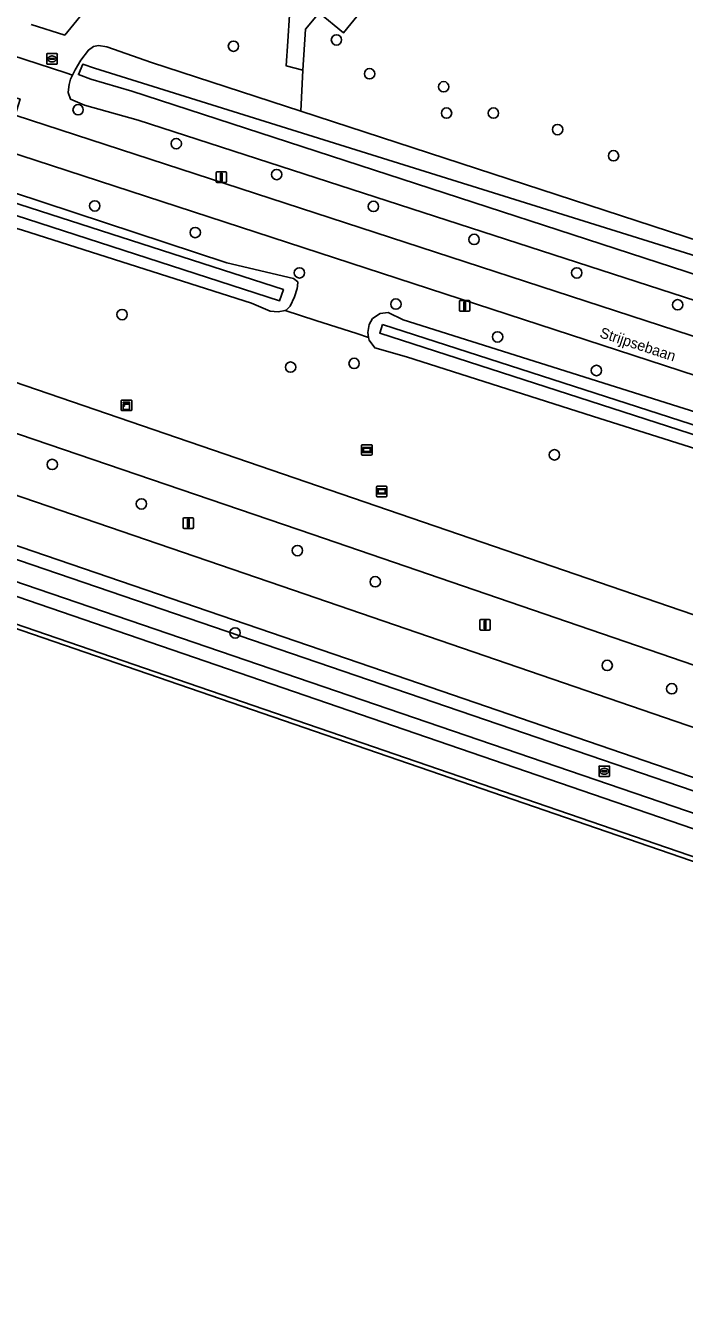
# Model space of a CAD drawing. Extents: x 155275 to 156265, y 382654 to 383635.
# Drawn here: x 155573.3 to 155635.6, y 382718 to 382838.9 of the extents above; entities that cross this region are included whole.
import ezdxf

# ---------------------------------------------------------------- set-up
doc = ezdxf.new("R2010")
doc.units = 0
for name, color, linetype in [('IMGEO_Berm_groen', 7, 'Continuous'), ('IMGEO_Boom', 7, 'Continuous'), ('IMGEO_Fietspad_gesloten', 7, 'Continuous'), ('IMGEO_Groenvoorziening', 7, 'Continuous'), ('IMGEO_Kast', 7, 'Continuous'), ('IMGEO_Kolk', 7, 'Continuous'), ('IMGEO_Lichtmast', 7, 'Continuous'), ('IMGEO_Loofbos', 7, 'Continuous'), ('IMGEO_Muur', 7, 'Continuous'), ('IMGEO_Oever', 7, 'Continuous'), ('IMGEO_Openbare_ruimte_label', 7, 'Continuous'), ('IMGEO_Rijbaan_regionaal_gesloten', 7, 'Continuous'), ('IMGEO_Rioolput', 7, 'Continuous'), ('IMGEO_Verklikker', 7, 'Continuous'), ('IMGEO_Voetpad_open', 7, 'Continuous'), ('IMGEO_Waterloop', 7, 'Continuous')]:
    doc.layers.add(name, color=color, linetype=linetype)

msp = doc.modelspace()

# ---------------------------------------------------------------- linework, layer by layer
at = {"layer": 'IMGEO_Berm_groen'}
for points in [[(155577.14, 382834.46), (155546.04, 382844.62), (155545.89, 382844.41), (155545.06, 382843.63), (155544.37, 382843.38), (155542.84, 382843.42), (155542.5, 382843.43), (155537.61, 382844.69), (155528.28, 382847.93), (155512.14, 382852.49), (155510.47, 382853.21), (155509.83, 382854.01), (155509.49, 382855.16), (155509.51, 382856.57), (155509.68, 382857.21), (155507.1, 382857.77)], [(155533.44, 382843.94), (155548.09, 382839.74), (155572.83, 382832), (155572.37, 382830.46), (155664.54, 382800.41), (155736.56, 382777.11), (155902.12, 382723.09), (155911.23, 382720.22)], [(155517.02, 382842.15), (155533.93, 382835.74), (155534.62, 382835.53), (155592.37, 382816.51), (155598.66, 382815.04), (155599.06, 382814.71), (155599.04, 382814.32), (155599.02, 382814.1), (155598.74, 382813.29), (155598.34, 382812.43), (155597.96, 382812.03), (155597.87, 382812.01), (155600.76, 382811.07), (155604.65, 382809.83), (155605.76, 382809.46), (155605.67, 382809.92), (155605.8, 382810.69), (155606.13, 382811.25), (155606.85, 382811.72), (155607.09, 382811.75), (155607.61, 382811.82), (155609.02, 382811.14), (155642.06, 382800.7)], [(155649.01, 382795.02), (155626.9, 382802.04), (155609.34, 382807.63), (155606.33, 382808.48), (155605.81, 382809.2), (155605.76, 382809.46), (155604.65, 382809.83), (155600.76, 382811.07), (155597.87, 382812.01), (155597.2, 382811.87), (155596.45, 382811.96), (155594.7, 382812.71), (155573.04, 382819.6), (155561.92, 382822.84), (155552.11, 382826.24), (155542.74, 382829.39), (155531.1, 382833.59), (155523.88, 382835.91), (155514.69, 382838.61), (155507.83, 382840.77), (155505.59, 382836.42), (155505.9, 382836.13), (155509.1, 382833.34), (155509.17, 382833.41)], [(155915.89, 382722.43), (155583.98, 382830.01), (155578.91, 382831.42), (155577.58, 382832), (155577.38, 382832.6), (155577.38, 382832.64), (155577.45, 382833.38), (155577.59, 382833.89), (155577.78, 382834.26), (155577.14, 382834.46)], [(155900.91, 382719.83), (155759.67, 382765.92), (155663.46, 382797.12), (155571.34, 382827.15)], [(155542.28, 382815.54), (155938.56, 382679.65), (155956.56, 382673.18), (155956.59, 382673.25), (155958.77, 382677.5)], [(155954.48, 382669.13), (155937.17, 382675.36), (155600.48, 382790.85), (155535.22, 382813.07)], [(155535.02, 382807.46), (155536.5, 382806.83), (155541.77, 382805.05), (155598.66, 382785.57), (155935.54, 382669.94), (155952.14, 382664.55), (155954.48, 382669.13)], [(155516.42, 382806.7), (155518.7, 382805.4), (155529.49, 382800.17), (155534.1, 382798.16), (155535.88, 382797.55), (155896.95, 382673.55), (155947.87, 382656.21)], [(155947.87, 382656.21), (155950.06, 382660.48), (155950.07, 382660.52), (155933.83, 382665.8), (155608.36, 382777.52), (155539.76, 382800.99), (155534.82, 382802.68)]]:
    msp.add_lwpolyline(points, dxfattribs=at)
msp.add_lwpolyline([(155762.76, 382723.32), (155814.14, 382705.54), (155866.08, 382687.83), (155944.89, 382660.79), (155944.25, 382658.9), (155865.43, 382685.94), (155813.49, 382703.65), (155762.11, 382721.43), (155657.81, 382757.19), (155556.16, 382791.93), (155535.86, 382798.75), (155536.64, 382800.59), (155556.8, 382793.83), (155658.45, 382759.09)], close=True, dxfattribs=at)
at = {"layer": 'IMGEO_Boom'}
for centre in [(155602.72, 382837.58), (155592.99, 382836.99), (155605.85, 382834.39), (155612.85, 382833.16), (155578.31, 382830.99), (155613.12, 382830.67), (155617.55, 382830.67), (155623.62, 382829.11), (155587.58, 382827.78), (155628.9, 382826.64), (155597.07, 382824.86), (155579.88, 382821.89), (155606.21, 382821.85), (155589.38, 382819.38), (155615.72, 382818.73), (155599.22, 382815.57), (155625.42, 382815.56), (155608.34, 382812.62), (155634.96, 382812.55), (155582.46, 382811.62), (155617.95, 382809.51), (155604.39, 382807.01), (155598.39, 382806.66), (155627.28, 382806.34), (155575.87, 382797.46), (155623.31, 382798.37), (155584.29, 382793.73), (155599.03, 382789.32), (155606.39, 382786.38), (155593.14, 382781.54), (155628.3, 382778.47), (155634.4, 382776.26)]:
    msp.add_circle(centre, 0.489, dxfattribs=at)
at = {"layer": 'IMGEO_Fietspad_gesloten'}
for points in [[(155902.12, 382723.09), (155736.56, 382777.11), (155664.54, 382800.41), (155572.37, 382830.46), (155559.09, 382834.66), (155547.6, 382838.19), (155533.04, 382842.36)], [(155557.35, 382831.56), (155571.34, 382827.15), (155663.46, 382797.12), (155759.67, 382765.92), (155900.91, 382719.83), (155902.12, 382723.09)], [(155947.87, 382656.21), (155896.95, 382673.55), (155535.88, 382797.55), (155534.1, 382798.16), (155529.49, 382800.17), (155518.7, 382805.4), (155516.42, 382806.7)], [(155536.23, 382794.8), (155803.62, 382702.94), (155946.67, 382653.88), (155947.87, 382656.21), (155947.87, 382656.21)]]:
    msp.add_lwpolyline(points, dxfattribs=at)
at = {"layer": 'IMGEO_Groenvoorziening'}
for points in [[(155626.13, 382870.8), (155623.89, 382868.12), (155613.27, 382855.17), (155607.61, 382848.21), (155601.07, 382840.16), (155603.39, 382838.27), (155609.94, 382846.32), (155628.66, 382869.19)], [(155546.04, 382844.62), (155577.14, 382834.46), (155577.78, 382834.26), (155578.03, 382834.75), (155578.58, 382835.68), (155579.29, 382836.63), (155579.77, 382836.96), (155580.23, 382837.05), (155581.01, 382836.92), (155585.25, 382835.46), (155599.34, 382830.86), (155599.54, 382834.72), (155597.98, 382835.12), (155598.12, 382837.48), (155598.28, 382839.93)], [(155579.74, 382841.32), (155577.04, 382838.04), (155573.87, 382839.03)]]:
    msp.add_lwpolyline(points, dxfattribs=at)
at = {"layer": 'IMGEO_Kast'}
for p, q in [((155582.38, 382802.62), (155582.38, 382803.46)), ((155582.38, 382803.46), (155582.38, 382802.62)), ((155582.45, 382803.55), (155583.29, 382803.55)), ((155583.29, 382803.55), (155582.45, 382803.55)), ((155583.38, 382803.47), (155583.38, 382802.63)), ((155583.38, 382802.63), (155583.38, 382803.47)), ((155583.3, 382802.55), (155582.46, 382802.55)), ((155582.46, 382802.55), (155583.3, 382802.55))]:
    msp.add_line(p, q, dxfattribs=at)
for points in [[(155582.57, 382803.34), (155583.17, 382803.34), (155583.17, 382803.25), (155582.57, 382803.25), (155582.57, 382803.34)], [(155582.57, 382803.16), (155583.17, 382803.16), (155583.17, 382802.67), (155582.57, 382802.67), (155582.57, 382803.16)]]:
    msp.add_lwpolyline(points, dxfattribs=at)
msp.add_circle((155582.66, 382803.01), 0.0377, dxfattribs=at)
for centre, start, end in [((155582.46, 382803.47), 92.4484, 184.2845), ((155582.46, 382803.47), 92.4484, 184.2845), ((155582.46, 382802.62), 182.4484, 274.2845), ((155582.46, 382802.62), 182.4484, 274.2845), ((155583.3, 382803.47), 2.4484, 94.2845), ((155583.3, 382803.47), 2.4484, 94.2845), ((155583.3, 382802.62), 272.4484, 4.2845), ((155583.3, 382802.62), 272.4484, 4.2845)]:
    msp.add_arc(centre, 0.0779, start, end, dxfattribs=at)
at = {"layer": 'IMGEO_Kolk'}
for p, q in [((155627.53, 382768.04), (155627.53, 382768.89)), ((155627.6, 382768.96), (155628.45, 382768.96)), ((155628.01, 382768.74), (155628.04, 382768.74)), ((155628.53, 382768.89), (155628.53, 382768.04)), ((155628.45, 382767.96), (155627.6, 382767.96)), ((155627.78, 382768.46), (155627.78, 382768.47)), ((155628.22, 382768.42), (155627.82, 382768.42)), ((155627.83, 382768.51), (155628.22, 382768.51)), ((155628.04, 382768.18), (155628.01, 382768.18)), ((155628.27, 382768.47), (155628.27, 382768.46))]:
    msp.add_line(p, q, dxfattribs=at)
for points in [[(155627.53, 382768.04), (155627.53, 382768.89)], [(155627.6, 382768.96), (155628.45, 382768.96)], [(155628.53, 382768.89), (155628.53, 382768.04)], [(155628.45, 382767.96), (155627.6, 382767.96)]]:
    msp.add_lwpolyline(points, dxfattribs=at)
for centre, radius, start, end in [((155627.6, 382768.89), 0.0765, 91.552, 178.448), ((155627.6, 382768.89), 0.0765, 91.552, 178.448), ((155628.45, 382768.89), 0.0765, 1.552, 88.448), ((155628.45, 382768.89), 0.0765, 1.552, 88.448), ((155627.6, 382768.04), 0.0765, 181.552, 268.448), ((155627.6, 382768.04), 0.0765, 181.552, 268.448), ((155627.82, 382768.47), 0.0403, 85.8775, 175.7526), ((155627.82, 382768.46), 0.0366, 178.938, 274.7102), ((155628.23, 382768.47), 0.0386, 1.7309, 96.639), ((155628.23, 382768.46), 0.043, 264.8664, 352.4533), ((155628.45, 382768.04), 0.0765, 271.552, 358.448), ((155628.45, 382768.04), 0.0765, 271.552, 358.448)]:
    msp.add_arc(centre, radius, start, end, dxfattribs=at)
for centre, major_axis, ratio, start_param, end_param in [((155628.01, 382768.46), (-0.387, 0.002), 0.722429, 4.712389, 7.853982), ((155628.04, 382768.46), (-0.39, 0.002), 0.717154, 1.570796, 4.712389)]:
    msp.add_ellipse(centre, major_axis=major_axis, ratio=ratio, start_param=start_param, end_param=end_param, dxfattribs=at)
at = {"layer": 'IMGEO_Lichtmast'}
for p, q in [((155591.34, 382824.21), (155591.34, 382825.01)), ((155591.34, 382825.01), (155591.34, 382824.21)), ((155591.44, 382825.11), (155592.23, 382825.11)), ((155592.23, 382825.11), (155591.44, 382825.11)), ((155592.33, 382825.01), (155592.33, 382824.21)), ((155592.33, 382824.21), (155592.33, 382825.01)), ((155592.23, 382824.11), (155591.44, 382824.11)), ((155591.44, 382824.11), (155592.23, 382824.11)), ((155614.33, 382812.05), (155614.33, 382812.85)), ((155614.33, 382812.85), (155614.33, 382812.05)), ((155614.43, 382812.95), (155615.22, 382812.95)), ((155615.22, 382812.95), (155614.43, 382812.95)), ((155615.32, 382812.85), (155615.32, 382812.05)), ((155615.32, 382812.05), (155615.32, 382812.85)), ((155615.22, 382811.95), (155614.43, 382811.95)), ((155614.43, 382811.95), (155615.22, 382811.95)), ((155588.22, 382791.52), (155588.22, 382792.32)), ((155588.22, 382792.32), (155588.22, 382791.52)), ((155588.32, 382792.42), (155589.11, 382792.42)), ((155589.11, 382792.42), (155588.32, 382792.42)), ((155589.21, 382792.32), (155589.21, 382791.52)), ((155589.21, 382791.52), (155589.21, 382792.32)), ((155589.11, 382791.42), (155588.32, 382791.42)), ((155588.32, 382791.42), (155589.11, 382791.42)), ((155616.27, 382781.91), (155616.27, 382782.71)), ((155616.27, 382782.71), (155616.27, 382781.91)), ((155616.37, 382782.81), (155617.15, 382782.81)), ((155617.15, 382782.81), (155616.37, 382782.81)), ((155617.25, 382782.71), (155617.25, 382781.91)), ((155617.25, 382781.91), (155617.25, 382782.71)), ((155617.15, 382781.81), (155616.37, 382781.81)), ((155616.37, 382781.81), (155617.15, 382781.81))]:
    msp.add_line(p, q, dxfattribs=at)
for points in [[(155591.76, 382824.98), (155591.91, 382824.98), (155591.91, 382824.23), (155591.76, 382824.23), (155591.76, 382824.98)], [(155614.75, 382812.82), (155614.9, 382812.82), (155614.9, 382812.07), (155614.75, 382812.07), (155614.75, 382812.82)], [(155588.64, 382792.29), (155588.79, 382792.29), (155588.79, 382791.54), (155588.64, 382791.54), (155588.64, 382792.29)], [(155616.68, 382782.69), (155616.84, 382782.69), (155616.84, 382781.94), (155616.68, 382781.94), (155616.68, 382782.69)]]:
    msp.add_lwpolyline(points, dxfattribs=at)
for centre, start, end in [((155591.44, 382825.01), 90, 180), ((155591.44, 382825.01), 90, 180), ((155592.23, 382825.01), 0, 90), ((155592.23, 382825.01), 360, 90), ((155591.44, 382824.21), 180, 270), ((155591.44, 382824.21), 180, 270), ((155592.23, 382824.21), 270, 0), ((155592.23, 382824.21), 270, 0), ((155614.43, 382812.85), 90, 180), ((155614.43, 382812.85), 90, 180), ((155615.22, 382812.85), 0, 90), ((155615.22, 382812.85), 360, 90), ((155614.43, 382812.05), 180, 270), ((155614.43, 382812.05), 180, 270), ((155615.22, 382812.05), 270, 0), ((155615.22, 382812.05), 270, 0), ((155588.32, 382792.32), 90, 180), ((155588.32, 382792.32), 90, 180), ((155589.11, 382792.32), 0, 90), ((155589.11, 382792.32), 360, 90), ((155588.32, 382791.52), 180, 270), ((155588.32, 382791.52), 180, 270), ((155589.11, 382791.52), 270, 0), ((155589.11, 382791.52), 270, 0), ((155616.37, 382782.71), 90, 180), ((155616.37, 382782.71), 90, 180), ((155617.15, 382782.71), 0, 90), ((155617.15, 382782.71), 360, 90), ((155616.37, 382781.91), 180, 270), ((155616.37, 382781.91), 180, 270), ((155617.15, 382781.91), 270, 0), ((155617.15, 382781.91), 270, 0)]:
    msp.add_arc(centre, 0.1, start, end, dxfattribs=at)
at = {"layer": 'IMGEO_Loofbos'}
msp.add_lwpolyline([(155628.66, 382869.19), (155609.94, 382846.32), (155603.39, 382838.27), (155601.07, 382840.16), (155599.8, 382838.61), (155599.54, 382834.72), (155599.34, 382830.86), (155649.23, 382814.57), (155649.8, 382814.86), (155649.96, 382815.14), (155650.32, 382815.53), (155651.15, 382815.37), (155652.6, 382814.82), (155653, 382814.45), (155653.11, 382813.83), (155653.75, 382813.09), (155916.37, 382727.37)], dxfattribs=at)
at = {"layer": 'IMGEO_Muur'}
msp.add_lwpolyline([(155579.86, 382834.91), (155578.74, 382835.28), (155578.34, 382834.31), (155579.52, 382833.86)], dxfattribs=at)
at = {"layer": 'IMGEO_Oever'}
for points in [[(155507.93, 382842.69), (155516.75, 382840.03), (155518.17, 382839.64), (155597.71, 382813.99), (155597.34, 382812.93), (155507.7, 382842.01)], [(155607.07, 382810.69), (155732.6, 382770.14), (155732.39, 382769.25), (155606.81, 382809.88)]]:
    msp.add_lwpolyline(points, close=True, dxfattribs=at)
for points in [[(155507.83, 382840.77), (155514.69, 382838.61), (155523.88, 382835.91), (155531.1, 382833.59), (155542.74, 382829.39), (155552.11, 382826.24), (155561.92, 382822.84), (155573.04, 382819.6), (155594.7, 382812.71), (155596.45, 382811.96), (155597.2, 382811.87), (155597.87, 382812.01), (155597.96, 382812.03), (155598.34, 382812.43), (155598.74, 382813.29), (155599.02, 382814.1), (155599.04, 382814.32), (155599.06, 382814.71), (155598.66, 382815.04), (155592.37, 382816.51), (155534.62, 382835.53), (155533.93, 382835.74), (155517.02, 382842.15)], [(155652.6, 382814.82), (155651.15, 382815.37), (155650.32, 382815.53), (155649.96, 382815.14), (155649.8, 382814.86), (155649.23, 382814.57), (155599.34, 382830.86), (155585.25, 382835.46), (155581.01, 382836.92), (155580.23, 382837.05), (155579.77, 382836.96), (155579.29, 382836.63), (155578.58, 382835.68), (155578.03, 382834.75), (155577.78, 382834.26), (155577.59, 382833.89), (155577.45, 382833.38), (155577.38, 382832.64), (155577.38, 382832.6), (155577.58, 382832), (155578.91, 382831.42), (155583.98, 382830.01), (155915.89, 382722.43)], [(155686.43, 382799.15), (155657.3, 382808.66), (155583.39, 382832.73), (155579.52, 382833.86), (155578.34, 382834.31), (155578.74, 382835.28), (155579.86, 382834.91), (155650.3, 382812.89), (155650.94, 382814.93), (155652.14, 382814.5), (155651.56, 382812.47), (155910.7, 382726.88)], [(155609.02, 382811.14), (155607.61, 382811.82), (155607.09, 382811.75), (155606.85, 382811.72), (155606.13, 382811.25), (155605.8, 382810.69), (155605.67, 382809.92), (155605.76, 382809.46), (155605.81, 382809.2), (155606.33, 382808.48), (155609.34, 382807.63), (155626.9, 382802.04), (155649.01, 382795.02), (155728.25, 382769.37), (155732.16, 382768.19)], [(155732.73, 382771.2), (155726.29, 382773.22), (155642.06, 382800.7), (155609.02, 382811.14)]]:
    msp.add_lwpolyline(points, dxfattribs=at)
at = {"layer": 'IMGEO_Rijbaan_regionaal_gesloten'}
for points in [[(155956.56, 382673.18), (155938.56, 382679.65), (155542.28, 382815.54)], [(155535.22, 382813.07), (155600.48, 382790.85), (155937.17, 382675.36), (155954.48, 382669.13), (155954.52, 382669.2), (155956.45, 382672.98), (155956.56, 382673.18)], [(155952.14, 382664.55), (155935.54, 382669.94), (155598.66, 382785.57), (155541.77, 382805.05), (155536.5, 382806.83), (155535.02, 382807.46)], [(155534.82, 382802.68), (155539.76, 382800.99), (155608.36, 382777.52), (155933.83, 382665.8), (155950.07, 382660.52), (155950.17, 382660.7), (155952.09, 382664.46), (155952.14, 382664.55)]]:
    msp.add_lwpolyline(points, dxfattribs=at)
at = {"layer": 'IMGEO_Rioolput'}
for p, q in [((155575.34, 382835.37), (155575.34, 382836.22)), ((155575.42, 382836.29), (155576.27, 382836.29)), ((155576.27, 382835.29), (155575.42, 382835.29)), ((155575.6, 382835.79), (155575.6, 382835.8)), ((155575.64, 382835.84), (155576.04, 382835.84)), ((155576.04, 382835.75), (155575.64, 382835.75)), ((155575.83, 382836.07), (155575.86, 382836.07)), ((155575.85, 382835.51), (155575.83, 382835.51)), ((155576.09, 382835.8), (155576.09, 382835.79)), ((155576.34, 382836.22), (155576.34, 382835.37))]:
    msp.add_line(p, q, dxfattribs=at)
for points in [[(155575.34, 382835.37), (155575.34, 382836.22)], [(155575.42, 382836.29), (155576.27, 382836.29)], [(155576.27, 382835.29), (155575.42, 382835.29)], [(155576.34, 382836.22), (155576.34, 382835.37)]]:
    msp.add_lwpolyline(points, dxfattribs=at)
for centre, radius, start, end in [((155575.42, 382836.22), 0.0765, 91.552, 178.448), ((155575.42, 382836.22), 0.0765, 91.552, 178.448), ((155575.42, 382835.37), 0.0765, 181.552, 268.448), ((155575.42, 382835.37), 0.0765, 181.552, 268.448), ((155575.64, 382835.8), 0.0403, 85.8775, 175.7526), ((155575.64, 382835.79), 0.0366, 178.938, 274.7102), ((155576.05, 382835.8), 0.0386, 1.7309, 96.639), ((155576.04, 382835.79), 0.043, 264.8664, 352.4533), ((155576.27, 382836.22), 0.0765, 1.552, 88.448), ((155576.27, 382836.22), 0.0765, 1.552, 88.448), ((155576.27, 382835.37), 0.0765, 271.552, 358.448), ((155576.27, 382835.37), 0.0765, 271.552, 358.448)]:
    msp.add_arc(centre, radius, start, end, dxfattribs=at)
for centre, major_axis, ratio, start_param, end_param in [((155575.83, 382835.79), (-0.387, 0.002), 0.722429, 4.712389, 7.853982), ((155575.85, 382835.79), (-0.39, 0.002), 0.717154, 1.570796, 4.712389)]:
    msp.add_ellipse(centre, major_axis=major_axis, ratio=ratio, start_param=start_param, end_param=end_param, dxfattribs=at)
at = {"layer": 'IMGEO_Verklikker'}
for p, q in [((155605.09, 382798.43), (155605.09, 382799.23)), ((155605.09, 382799.23), (155605.09, 382798.43)), ((155605.19, 382799.33), (155605.98, 382799.33)), ((155605.98, 382799.33), (155605.19, 382799.33)), ((155606.08, 382799.23), (155606.08, 382798.43)), ((155606.08, 382798.43), (155606.08, 382799.23)), ((155605.98, 382798.33), (155605.19, 382798.33)), ((155605.19, 382798.33), (155605.98, 382798.33)), ((155606.59, 382795.41), (155607.38, 382795.41)), ((155607.38, 382795.41), (155606.59, 382795.41)), ((155606.49, 382794.51), (155606.49, 382795.31)), ((155606.49, 382795.31), (155606.49, 382794.51)), ((155607.38, 382794.41), (155606.59, 382794.41)), ((155606.59, 382794.41), (155607.38, 382794.41)), ((155607.48, 382795.31), (155607.48, 382794.51)), ((155607.48, 382794.51), (155607.48, 382795.31))]:
    msp.add_line(p, q, dxfattribs=at)
for points in [[(155605.2, 382799.07), (155605.98, 382799.07), (155605.98, 382798.6), (155605.2, 382798.6), (155605.2, 382799.07)], [(155605.26, 382799), (155605.26, 382798.67), (155605.92, 382798.67), (155605.92, 382799), (155605.26, 382799)], [(155606.59, 382795.15), (155607.38, 382795.15), (155607.38, 382794.68), (155606.59, 382794.68), (155606.59, 382795.15)], [(155606.65, 382795.08), (155606.65, 382794.75), (155607.31, 382794.75), (155607.31, 382795.08), (155606.65, 382795.08)]]:
    msp.add_lwpolyline(points, dxfattribs=at)
for centre, start, end in [((155605.19, 382799.23), 90, 180), ((155605.19, 382799.23), 90, 180), ((155605.98, 382799.23), 0, 90), ((155605.98, 382799.23), 360, 90), ((155605.19, 382798.43), 180, 270), ((155605.19, 382798.43), 180, 270), ((155605.98, 382798.43), 270, 0), ((155605.98, 382798.43), 270, 0), ((155606.59, 382795.31), 90, 180), ((155606.59, 382795.31), 90, 180), ((155607.38, 382795.31), 0, 90), ((155607.38, 382795.31), 360, 90), ((155606.59, 382794.51), 180, 270), ((155606.59, 382794.51), 180, 270), ((155607.38, 382794.51), 270, 0), ((155607.38, 382794.51), 270, 0)]:
    msp.add_arc(centre, 0.1, start, end, dxfattribs=at)
at = {"layer": 'IMGEO_Voetpad_open'}
for points in [[(155573.87, 382839.03), (155577.04, 382838.04), (155579.74, 382841.32)], [(155598.28, 382839.93), (155598.12, 382837.48), (155597.98, 382835.12), (155599.54, 382834.72), (155599.8, 382838.61), (155601.07, 382840.16)], [(155497.22, 382817.65), (155496.43, 382815.95), (155497.92, 382814.39), (155502.87, 382810.23), (155502.95, 382810.17), (155503.04, 382810.1), (155509.55, 382805.57), (155509.64, 382805.5), (155516.73, 382801.46), (155518.92, 382800.36), (155535.52, 382794.66), (155642.14, 382757.98)], [(155642.14, 382757.98), (155665.72, 382750), (155724.83, 382729.62), (155946.56, 382653.66), (155946.58, 382653.69), (155946.67, 382653.88), (155803.62, 382702.94), (155536.23, 382794.8)]]:
    msp.add_lwpolyline(points, dxfattribs=at)
at = {"layer": 'IMGEO_Waterloop'}
for points in [[(155507.93, 382842.69), (155507.7, 382842.01), (155597.34, 382812.93), (155597.71, 382813.99), (155518.17, 382839.64), (155516.75, 382840.03)], [(155607.07, 382810.69), (155606.81, 382809.88), (155732.39, 382769.25), (155732.6, 382770.14)], [(155944.25, 382658.9), (155944.89, 382660.79), (155866.08, 382687.83), (155814.14, 382705.54), (155762.76, 382723.32), (155658.45, 382759.09), (155556.8, 382793.83), (155536.64, 382800.59), (155535.86, 382798.75), (155556.16, 382791.93), (155657.81, 382757.19), (155762.11, 382721.43), (155813.49, 382703.65), (155865.43, 382685.94)]]:
    msp.add_lwpolyline(points, close=True, dxfattribs=at)
for points in [[(155578.74, 382835.28), (155578.34, 382834.31), (155579.52, 382833.86), (155583.39, 382832.73), (155657.3, 382808.66), (155686.43, 382799.15), (155725.78, 382786.13), (155778.61, 382769.13), (155815.01, 382756.99), (155864.28, 382740.88), (155910.27, 382725.89)], [(155910.7, 382726.88), (155651.56, 382812.47), (155652.14, 382814.5), (155650.94, 382814.93), (155650.3, 382812.89), (155579.86, 382834.91), (155578.74, 382835.28)]]:
    msp.add_lwpolyline(points, dxfattribs=at)

# ---------------------------------------------------------------- texts
at = {"layer": 'IMGEO_Openbare_ruimte_label'}
msp.add_text('Strijpsebaan', height=1, rotation=341.8732, dxfattribs=at).set_placement((155627.51, 382809.5))

doc.saveas('drawing.dxf')
